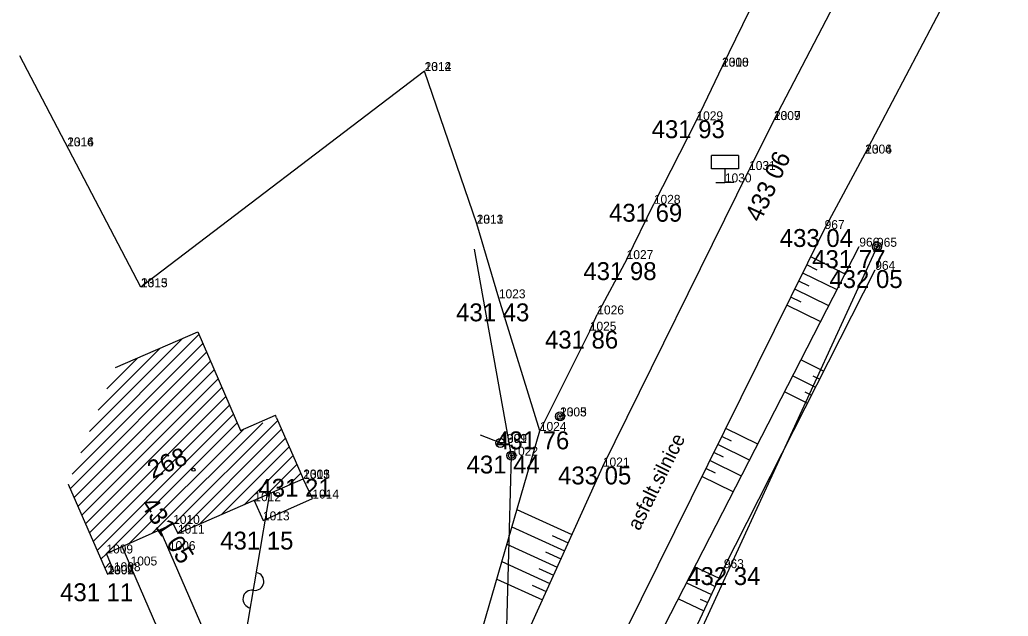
# Model space of a CAD drawing. Extents: x -559180 to -551373, y -1076947 to -1072071.
# Drawn here: x -554319.1 to -554263.9, y -1072597.6 to -1072564.3 of the extents above; entities that cross this region are included whole.
import ezdxf

# ---------------------------------------------------------------- set-up
doc = ezdxf.new("R2010")
doc.units = 0
for name, color, linetype in [('12_PLOTY', 7, 'Continuous'), ('14_BUDOVY', 7, 'Continuous'), ('17_KOMUNIKACE', 7, 'Continuous'), ('18_POLOHOPIS', 7, 'Continuous'), ('1_VODA_ZN', 7, 'Continuous'), ('20_EL_ZN', 7, 'Continuous'), ('26_SRAFY', 7, 'Continuous'), ('27_HRANA_PATA', 7, 'Continuous'), ('2_VODOVOD', 7, 'Continuous'), ('30_SDEL_ZN', 7, 'Continuous'), ('31_SDELOVACI', 7, 'Continuous'), ('32', 7, 'Continuous'), ('3_BODY', 7, 'Continuous'), ('47_ZN_STAV_OBJ$', 7, 'Continuous'), ('48_DOPRAVA_ZN', 7, 'Continuous'), ('52_POPIS_UCELOVY', 7, 'Continuous'), ('54_C_POPISNA', 7, 'Continuous'), ('6_VYSKY', 7, 'Continuous'), ('NNnadzemní', 7, 'Continuous')]:
    doc.layers.add(name, color=color, linetype=linetype)

# ---------------------------------------------------------------- blocks, each defined once
blk = doc.blocks.new('POINT_DISPLAY')
blk.add_line((0, 0), (0, 0))
blk = doc.blocks.new('SLB')
at = {"layer": '20_EL_ZN'}
for radius in [0.25, 0.158, 0.05]:
    blk.add_circle((0, 0), radius, dxfattribs=at)
blk = doc.blocks.new('MT')
at = {"layer": '48_DOPRAVA_ZN'}
for p, q in [((-0.75, 0.75), (-0.75, 1.5)), ((0.75, 1.5), (-0.75, 1.5)), ((0.75, 1.5), (0.75, 0.75)), ((0.75, 0.75), (-0.75, 0.75)), ((0, 0.75), (0, 0)), ((-0.5, 0), (0, 0)), ((0.5, 0), (0, 0))]:
    blk.add_line(p, q, dxfattribs=at)
blk = doc.blocks.new('BZ')
at = {"layer": '47_ZN_STAV_OBJ$'}
blk.add_circle((0, 0), 0.0875, dxfattribs=at)
blk = doc.blocks.new('SV')
at = {"layer": '1_VODA_ZN'}
blk.add_circle((0, 0), 0.25, dxfattribs=at)
blk = doc.blocks.new('SDEN')
at = {"layer": '30_SDEL_ZN'}
for centre, start, end in [((0.5, 0), 359.9999, 179.9999), ((1.5, 0), 179.9999, 359.9999)]:
    blk.add_arc(centre, 0.5, start, end, dxfattribs=at)

msp = doc.modelspace()

# ---------------------------------------------------------------- linework, layer by layer
at = {"layer": '12_PLOTY'}
for p, q in [((-554272.89, -1072552.55), (-554279.87, -1072566.9)), ((-554312.34, -1072579.23), (-554319.111, -1072566.297)), ((-554296.49, -1072567.15), (-554312.34, -1072579.23)), ((-554293.58, -1072575.68), (-554296.49, -1072567.15)), ((-554279.87, -1072566.9), (-554281.3, -1072569.9)), ((-554281.3, -1072569.9), (-554283.68, -1072574.57)), ((-554285.2, -1072577.66), (-554283.68, -1072574.57)), ((-554292.34, -1072579.85), (-554293.58, -1072575.68)), ((-554285.2, -1072577.66), (-554286.84, -1072580.75)), ((-554279.77, -1072594.93), (-554271.31, -1072578.26)), ((-554290.05, -1072587.26), (-554292.34, -1072579.85)), ((-554287.26, -1072581.66), (-554286.84, -1072580.75)), ((-554287.26, -1072581.66), (-554290.05, -1072587.26)), ((-554282.35, -1072600.44), (-554279.77, -1072594.93))]:
    msp.add_line(p, q, dxfattribs=at)
at = {"layer": '14_BUDOVY'}
for p, q in [((-554313.754, -1072583.711), (-554309.166, -1072581.723)), ((-554309.166, -1072581.723), (-554306.776, -1072587.237)), ((-554306.776, -1072587.237), (-554304.822, -1072586.39)), ((-554304.76, -1072586.533), (-554304.822, -1072586.39)), ((-554304.76, -1072586.533), (-554303.27, -1072589.94)), ((-554316.41, -1072590.229), (-554314.21, -1072595.26)), ((-554310.27, -1072593), (-554303.27, -1072589.94)), ((-554314.27, -1072594.11), (-554310.54, -1072592.46)), ((-554310.54, -1072592.46), (-554310.27, -1072593)), ((-554313.85, -1072595.1), (-554314.27, -1072594.11)), ((-554314.21, -1072595.26), (-554313.85, -1072595.1))]:
    msp.add_line(p, q, dxfattribs=at)
at = {"layer": '17_KOMUNIKACE'}
for p, q in [((-554268.98, -1072554.51), (-554276.97, -1072569.89)), ((-554271.87, -1072571.76), (-554263.88, -1072556.5)), ((-554276.97, -1072569.89), (-554278.36, -1072572.68)), ((-554274.14, -1072575.98), (-554271.87, -1072571.76)), ((-554286.53, -1072589.25), (-554278.36, -1072572.68)), ((-554285.31, -1072598.52), (-554274.14, -1072575.98)), ((-554292.51, -1072602.42), (-554286.53, -1072589.25)), ((-554308.13, -1072600.01), (-554311.274, -1072592.785)), ((-554310.25, -1072600.94), (-554313.381, -1072593.717))]:
    msp.add_line(p, q, dxfattribs=at)
at = {"layer": '18_POLOHOPIS'}
for p, q in [((-554302.76, -1072591.04), (-554303.27, -1072589.94)), ((-554306.021, -1072591.143), (-554305.52, -1072592.26)), ((-554305.52, -1072592.26), (-554302.76, -1072591.04))]:
    msp.add_line(p, q, dxfattribs=at)
at = {"layer": '26_SRAFY'}
for p, q in [((-554272.988, -1072578.495), (-554274.913, -1072577.541)), ((-554274.56, -1072578.274), (-554275.135, -1072577.989)), ((-554273.445, -1072579.384), (-554275.358, -1072578.437)), ((-554273.902, -1072580.274), (-554275.802, -1072579.333)), ((-554275.008, -1072579.168), (-554275.58, -1072578.885)), ((-554275.456, -1072580.062), (-554276.024, -1072579.781)), ((-554274.36, -1072581.163), (-554276.246, -1072580.229)), ((-554275.451, -1072583.289), (-554274.188, -1072583.93)), ((-554275.908, -1072584.178), (-554274.64, -1072584.822)), ((-554274.794, -1072584.183), (-554274.414, -1072584.376)), ((-554276.365, -1072585.068), (-554275.093, -1072585.714)), ((-554275.248, -1072585.074), (-554274.866, -1072585.268)), ((-554277.873, -1072588.002), (-554279.659, -1072587.117)), ((-554279.347, -1072587.829), (-554279.881, -1072587.565)), ((-554278.33, -1072588.892), (-554280.103, -1072588.013)), ((-554279.795, -1072588.724), (-554280.325, -1072588.461)), ((-554278.787, -1072589.781), (-554280.547, -1072588.909)), ((-554279.244, -1072590.671), (-554280.991, -1072589.805)), ((-554280.243, -1072589.618), (-554280.769, -1072589.357)), ((-554291.33, -1072591.657), (-554288.257, -1072593.053)), ((-554291.612, -1072592.627), (-554288.67, -1072593.963)), ((-554289.366, -1072593.098), (-554288.463, -1072593.508)), ((-554291.895, -1072593.597), (-554289.083, -1072594.874)), ((-554289.74, -1072594.026), (-554288.877, -1072594.418)), ((-554292.177, -1072594.567), (-554289.497, -1072595.784)), ((-554290.114, -1072594.955), (-554289.29, -1072595.329)), ((-554281.397, -1072594.861), (-554280.036, -1072595.498)), ((-554292.46, -1072595.537), (-554289.91, -1072596.695)), ((-554290.488, -1072595.883), (-554289.704, -1072596.239)), ((-554281.854, -1072595.751), (-554280.46, -1072596.404)), ((-554280.661, -1072595.758), (-554280.248, -1072595.951)), ((-554282.312, -1072596.641), (-554280.884, -1072597.31)), ((-554281.095, -1072596.659), (-554280.672, -1072596.857))]:
    msp.add_line(p, q, dxfattribs=at)
at = {"layer": '27_HRANA_PATA'}
for p, q in [((-554283.58, -1072599.11), (-554272.2, -1072576.96)), ((-554293.91, -1072600.52), (-554290.05, -1072587.26))]:
    msp.add_line(p, q, dxfattribs=at)
at = {"layer": '2_VODOVOD'}
for p, q in [((-554292.26, -1072587.93), (-554293.37, -1072587.5)), ((-554292.13, -1072587.92), (-554292.26, -1072587.93)), ((-554292.13, -1072587.92), (-554292.26, -1072587.93))]:
    msp.add_line(p, q, dxfattribs=at)
at = {"layer": '31_SDELOVACI'}
msp.add_line((-554310.14, -1072620.09), (-554305.136, -1072590.756), dxfattribs=at)
at = {"layer": '32'}
for p, q in [((-554315.699, -1072588.485), (-554309.097, -1072581.882)), ((-554315.213, -1072587.291), (-554310.011, -1072582.089)), ((-554316.185, -1072589.678), (-554308.883, -1072582.376)), ((-554314.727, -1072586.098), (-554311.258, -1072582.63)), ((-554316.294, -1072590.494), (-554308.669, -1072582.869)), ((-554314.24, -1072584.904), (-554312.506, -1072583.17)), ((-554316.079, -1072590.986), (-554308.455, -1072583.362)), ((-554315.864, -1072591.478), (-554308.242, -1072583.856)), ((-554315.649, -1072591.97), (-554308.028, -1072584.349)), ((-554315.434, -1072592.462), (-554307.814, -1072584.842)), ((-554315.219, -1072592.954), (-554307.6, -1072585.335)), ((-554315.003, -1072593.446), (-554307.386, -1072585.829)), ((-554314.788, -1072593.938), (-554307.173, -1072586.322)), ((-554314.24, -1072594.097), (-554306.959, -1072586.815)), ((-554311.704, -1072592.975), (-554305.532, -1072586.803)), ((-554310.521, -1072592.499), (-554304.698, -1072586.675)), ((-554312.972, -1072593.536), (-554306.618, -1072587.182)), ((-554310.285, -1072592.97), (-554304.483, -1072587.167)), ((-554309.094, -1072592.486), (-554304.267, -1072587.659)), ((-554307.838, -1072591.937), (-554304.052, -1072588.151)), ((-554306.581, -1072591.387), (-554303.837, -1072588.643)), ((-554305.325, -1072590.838), (-554303.622, -1072589.135)), ((-554304.069, -1072590.289), (-554303.407, -1072589.627)), ((-554314.573, -1072594.43), (-554314.265, -1072594.122)), ((-554314.358, -1072594.922), (-554314.054, -1072594.618))]:
    msp.add_line(p, q, dxfattribs=at)
at = {"layer": 'NNnadzemní'}
for p, q in [((-554291.64, -1072588.64), (-554293.703, -1072577.098)), ((-554292.59, -1072623.59), (-554271.21, -1072576.97)), ((-554292.59, -1072623.59), (-554291.64, -1072588.64))]:
    msp.add_line(p, q, dxfattribs=at)

# ---------------------------------------------------------------- block references
at = {"layer": '1_VODA_ZN'}
for name, p in [('POINT_DISPLAY', (-554296.49, -1072567.15)), ('POINT_DISPLAY', (-554296.49, -1072567.15)), ('POINT_DISPLAY', (-554279.87, -1072566.9)), ('POINT_DISPLAY', (-554279.87, -1072566.9)), ('POINT_DISPLAY', (-554281.3, -1072569.9)), ('POINT_DISPLAY', (-554276.97, -1072569.89)), ('POINT_DISPLAY', (-554276.97, -1072569.89)), ('POINT_DISPLAY', (-554316.46, -1072571.36)), ('POINT_DISPLAY', (-554316.46, -1072571.36)), ('POINT_DISPLAY', (-554271.87, -1072571.76)), ('POINT_DISPLAY', (-554271.87, -1072571.76)), ('POINT_DISPLAY', (-554278.36, -1072572.68)), ('POINT_DISPLAY', (-554279.71, -1072573.37)), ('POINT_DISPLAY', (-554278.709, -1072573.603)), ('POINT_DISPLAY', (-554278.709, -1072573.603)), ('POINT_DISPLAY', (-554283.68, -1072574.57)), ('POINT_DISPLAY', (-554293.58, -1072575.68)), ('POINT_DISPLAY', (-554293.58, -1072575.68)), ('POINT_DISPLAY', (-554274.14, -1072575.98)), ('POINT_DISPLAY', (-554272.2, -1072576.96)), ('POINT_DISPLAY', (-554271.21, -1072576.97)), ('POINT_DISPLAY', (-554285.2, -1072577.66)), ('POINT_DISPLAY', (-554271.31, -1072578.26)), ('POINT_DISPLAY', (-554312.34, -1072579.23)), ('POINT_DISPLAY', (-554312.34, -1072579.23)), ('POINT_DISPLAY', (-554292.34, -1072579.85)), ('POINT_DISPLAY', (-554286.84, -1072580.75)), ('POINT_DISPLAY', (-554287.26, -1072581.66)), ('POINT_DISPLAY', (-554288.92, -1072586.45)), ('POINT_DISPLAY', (-554288.92, -1072586.45)), ('POINT_DISPLAY', (-554290.05, -1072587.26)), ('SV', (-554292.26, -1072587.93)), ('POINT_DISPLAY', (-554292.26, -1072587.93)), ('POINT_DISPLAY', (-554292.26, -1072587.93)), ('POINT_DISPLAY', (-554291.64, -1072588.64)), ('POINT_DISPLAY', (-554286.53, -1072589.25)), ('POINT_DISPLAY', (-554303.27, -1072589.92)), ('POINT_DISPLAY', (-554303.27, -1072589.92)), ('POINT_DISPLAY', (-554303.27, -1072589.94)), ('POINT_DISPLAY', (-554303.27, -1072589.94)), ('POINT_DISPLAY', (-554303.27, -1072589.94)), ('POINT_DISPLAY', (-554306, -1072591.19)), ('POINT_DISPLAY', (-554302.76, -1072591.04)), ('POINT_DISPLAY', (-554310.54, -1072592.46)), ('POINT_DISPLAY', (-554305.52, -1072592.26)), ('POINT_DISPLAY', (-554310.27, -1072593)), ('POINT_DISPLAY', (-554314.27, -1072594.11)), ('POINT_DISPLAY', (-554310.78, -1072593.92)), ('POINT_DISPLAY', (-554312.92, -1072594.78)), ('POINT_DISPLAY', (-554314.21, -1072595.26)), ('POINT_DISPLAY', (-554314.21, -1072595.28)), ('POINT_DISPLAY', (-554314.21, -1072595.28)), ('POINT_DISPLAY', (-554313.85, -1072595.1)), ('POINT_DISPLAY', (-554279.77, -1072594.93))]:
    msp.add_blockref(name, p, dxfattribs=at)
at = {"layer": '20_EL_ZN'}
for p in [(-554271.21, -1072576.97), (-554288.92, -1072586.45), (-554291.64, -1072588.64)]:
    msp.add_blockref('SLB', p, dxfattribs=at)
at = {"layer": '30_SDEL_ZN', "xscale": 1.0000003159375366, "yscale": 1.0000003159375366, "rotation": 80.3191547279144}
msp.add_blockref('SDEN', (-554306.227, -1072597.15), dxfattribs=at)
at = {"layer": '32'}
for p in [(-554313.754, -1072583.711), (-554316.41, -1072590.229)]:
    msp.add_blockref('POINT_DISPLAY', p, dxfattribs=at)
at = {"layer": '47_ZN_STAV_OBJ$'}
msp.add_blockref('BZ', (-554309.401, -1072589.43), dxfattribs=at)
at = {"layer": '48_DOPRAVA_ZN'}
msp.add_blockref('MT', (-554279.71, -1072573.37), dxfattribs=at)

# ---------------------------------------------------------------- texts
at = {"layer": '3_BODY'}
for s, p in [('2012', (-554296.49, -1072567.15)), ('1314', (-554296.49, -1072567.15)), ('2008', (-554279.87, -1072566.9)), ('1310', (-554279.87, -1072566.9)), ('1029', (-554281.3, -1072569.9)), ('2007', (-554276.97, -1072569.89)), ('1309', (-554276.97, -1072569.89)), ('2014', (-554316.46, -1072571.36)), ('1316', (-554316.46, -1072571.36)), ('2004', (-554271.87, -1072571.76)), ('1306', (-554271.87, -1072571.76)), ('1031', (-554278.36, -1072572.68)), ('1030', (-554279.71, -1072573.37)), ('1028', (-554283.68, -1072574.57)), ('2011', (-554293.58, -1072575.68)), ('1313', (-554293.58, -1072575.68)), ('967', (-554274.14, -1072575.98)), ('966', (-554272.2, -1072576.96)), ('965', (-554271.21, -1072576.97)), ('1027', (-554285.2, -1072577.66)), ('964', (-554271.31, -1072578.26)), ('2013', (-554312.34, -1072579.23)), ('1315', (-554312.34, -1072579.23)), ('1023', (-554292.34, -1072579.85)), ('1026', (-554286.84, -1072580.75)), ('1025', (-554287.26, -1072581.66)), ('2003', (-554288.92, -1072586.45)), ('1305', (-554288.92, -1072586.45)), ('1024', (-554290.05, -1072587.26)), ('1999', (-554292.26, -1072587.93)), ('1301', (-554292.26, -1072587.93)), ('1022', (-554291.64, -1072588.64)), ('1021', (-554286.53, -1072589.25)), ('2001', (-554303.27, -1072589.92)), ('1303', (-554303.27, -1072589.92)), ('1015', (-554303.27, -1072589.94)), ('1012', (-554306, -1072591.19)), ('1014', (-554302.76, -1072591.04)), ('1010', (-554310.54, -1072592.46)), ('1013', (-554305.52, -1072592.26)), ('1011', (-554310.27, -1072593)), ('1009', (-554314.27, -1072594.11)), ('1006', (-554310.78, -1072593.92)), ('1005', (-554312.92, -1072594.78)), ('2002', (-554314.21, -1072595.28)), ('1007', (-554314.21, -1072595.26)), ('1304', (-554314.21, -1072595.28)), ('1008', (-554313.85, -1072595.1)), ('963', (-554279.77, -1072594.93))]:
    msp.add_text(s, height=0.5, dxfattribs=at).set_placement(p)
at = {"layer": '52_POPIS_UCELOVY'}
msp.add_text('asfalt.silnice', height=0.8, rotation=63.6387, dxfattribs=at).set_placement((-554284.488, -1072592.883))
at = {"layer": '54_C_POPISNA'}
msp.add_text('268', height=1, rotation=23.6122, dxfattribs=at).set_placement((-554311.701, -1072589.95))
at = {"layer": '6_VYSKY'}
for s, p in [('431 93', (-554283.805, -1072570.9)), ('431 69', (-554286.185, -1072575.57)), ('433 04', (-554276.645, -1072576.98)), ('431 77', (-554274.833, -1072578.16)), ('431 98', (-554287.619, -1072578.832)), ('432 05', (-554273.872, -1072579.275)), ('431 43', (-554294.73, -1072581.136)), ('431 86', (-554289.765, -1072582.66)), ('431 76', (-554292.498, -1072588.289)), ('431 44', (-554294.145, -1072589.64)), ('433 05', (-554289.035, -1072590.25)), ('431 21', (-554305.775, -1072590.94)), ('431 15', (-554307.91, -1072593.89)), ('432 34', (-554281.816, -1072595.873)), ('431 11', (-554316.858, -1072596.776))]:
    msp.add_text(s, height=1, dxfattribs=at).set_placement(p)
for s, rotation, p in [('433 06', 65.1383, (-554277.729, -1072575.647)), ('431 05', 303.2296, (-554312.388, -1072591.363))]:
    msp.add_text(s, height=1, rotation=rotation, dxfattribs=at).set_placement(p)

doc.saveas('drawing.dxf')
